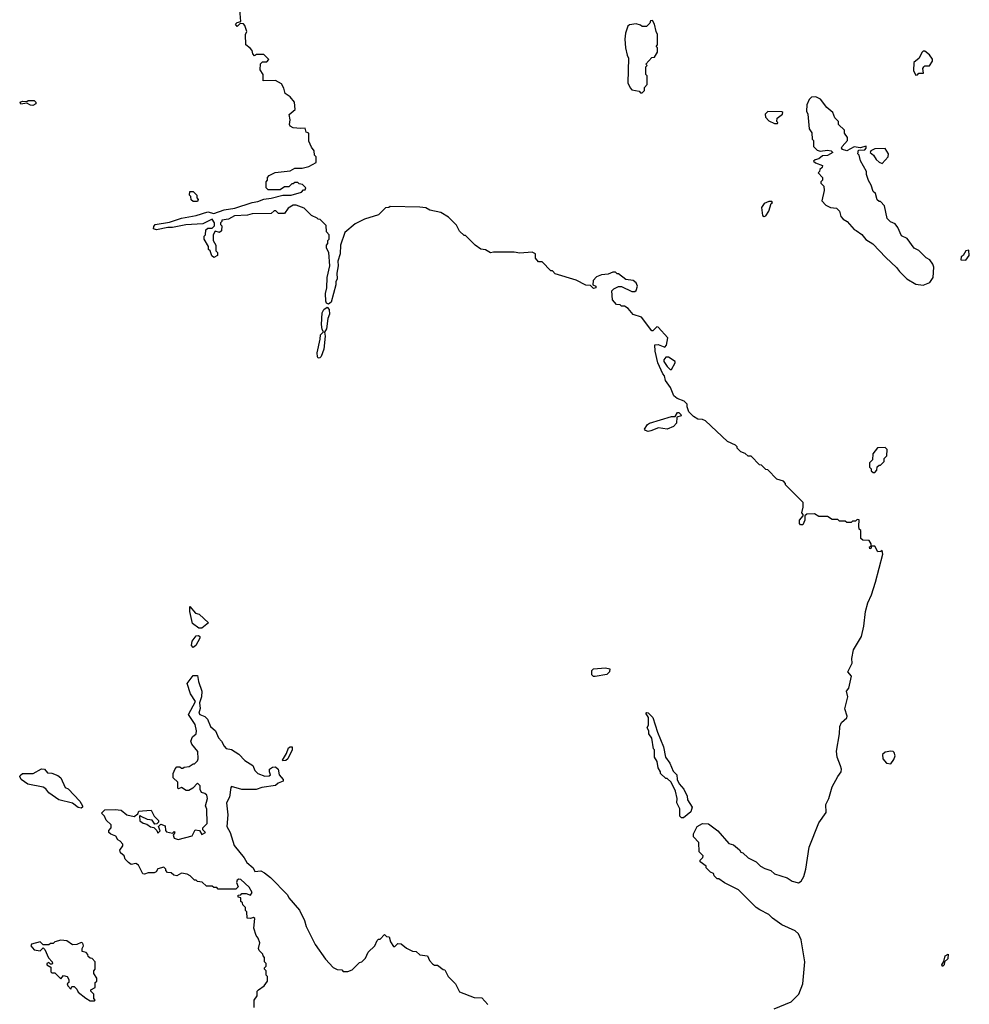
# Model space of a CAD drawing. Extents: x 2348354 to 2479840, y 460476 to 613653.
# Tile 280 of 305: x 2451197 to 2457648, y 583307 to 589996. Entities that reach past the tile are written whole.
import ezdxf

# ---------------------------------------------------------------- set-up
doc = ezdxf.new("R2010")
doc.units = 0

msp = doc.modelspace()

# ---------------------------------------------------------------- linework, layer by layer
at = {"layer": '0CON05XD'}
for points in [[(2456322.5, 583275), (2456437.1, 583322.9), (2456488.8, 583375), (2456516, 583445), (2456530, 583595), (2456505.7, 583745.7), (2456486.2, 583785), (2456465, 583806.7), (2456375, 583847.5), (2456311.7, 583891.7), (2456285, 583917.5), (2456225, 583947.5), (2456200, 583965), (2456080, 584085), (2455985, 584132.5), (2455945, 584160), (2455935, 584160), (2455915, 584180), (2455910, 584195), (2455890, 584205), (2455860, 584235), (2455860, 584245), (2455820, 584275), (2455820, 584285), (2455837, 584303), (2455840, 584315), (2455813, 584343), (2455810, 584405), (2455773.3, 584445), (2455773.8, 584465), (2455798, 584515), (2455835, 584536), (2455875, 584532.5), (2455940, 584485), (2456015, 584400), (2456045, 584390), (2456086.4, 584356.4), (2456095, 584340), (2456110, 584335), (2456145, 584302.5), (2456200, 584275), (2456230, 584245), (2456258.3, 584228.3), (2456300, 584215), (2456325, 584192.5), (2456410, 584165), (2456445, 584142.5), (2456487, 584133), (2456506.4, 584143.6), (2456522.5, 584175), (2456536.2, 584225), (2456560, 584375), (2456625, 584540), (2456675, 584610), (2456673.8, 584665), (2456694, 584705), (2456715.5, 584784.5), (2456754.5, 584855.5), (2456777.5, 584885), (2456780, 584905), (2456773.6, 584926.4), (2456750.6, 584985), (2456744.3, 585025.7), (2456766.7, 585143.3), (2456768.8, 585195), (2456779.5, 585220.5), (2456815, 585253.3), (2456818.8, 585265), (2456801.2, 585315), (2456823.3, 585395), (2456813.3, 585435), (2456830, 585455), (2456846.7, 585535), (2456823.3, 585565), (2456852.5, 585625), (2456850, 585655), (2456861.2, 585715), (2456916.2, 585805), (2456932, 585875), (2456941.5, 585975), (2456957.7, 586035), (2456982.1, 586087.9), (2457010.4, 586175), (2457061.2, 586365), (2457055, 586390), (2457047, 586383), (2457025, 586380), (2457005, 586420), (2456980, 586420), (2456980, 586405), (2456971.7, 586401.7), (2456970, 586415), (2456980, 586420), (2456980, 586435), (2456968.3, 586458.3), (2456925, 586460), (2456911.7, 586471.7), (2456910, 586525), (2456900, 586535), (2456897.5, 586555), (2456898.3, 586598.3), (2456885, 586600), (2456875, 586590), (2456855, 586590), (2456845, 586580), (2456815, 586580), (2456805, 586590), (2456765, 586590), (2456755, 586600), (2456715, 586600), (2456685, 586620), (2456625, 586620), (2456595, 586640), (2456543, 586637), (2456530, 586625), (2456530, 586595), (2456517.5, 586565), (2456500, 586565), (2456493.6, 586573.6), (2456493, 586597), (2456520, 586625), (2456520, 586635), (2456510, 586645), (2456520, 586685), (2456520, 586715), (2456400, 586835), (2456400, 586845), (2456385, 586860), (2456340, 586875), (2456278.3, 586938.3), (2456265, 586940), (2456235, 586970), (2456221.7, 586971.7), (2456165, 587030), (2456145, 587030), (2456125, 587050), (2456095, 587060), (2456070, 587085), (2456070, 587095), (2456060, 587105), (2456005, 587130), (2455855, 587270), (2455835, 587280), (2455803, 587283), (2455775, 587300), (2455743, 587333), (2455730, 587365), (2455730, 587385), (2455710, 587405), (2455663, 587423), (2455640.7, 587440.7), (2455616.7, 587496.7), (2455583.3, 587545), (2455577, 587577), (2455565, 587590), (2455532.5, 587665), (2455512.5, 587745), (2455511.7, 587788.3), (2455535, 587790), (2455578.3, 587771.7), (2455590, 587785), (2455600, 587835), (2455535, 587907.5), (2455525, 587910), (2455498.3, 587881.7), (2455491.7, 587881.7), (2455420, 587975), (2455365, 587992.5), (2455330, 588035), (2455305, 588050), (2455285, 588050), (2455275, 588060), (2455251.7, 588061.7), (2455223, 588093), (2455220, 588155), (2455231.7, 588168.3), (2455265, 588182.5), (2455285, 588183.3), (2455355, 588150), (2455375, 588150), (2455383.9, 588156.1), (2455393.3, 588185), (2455385, 588207.5), (2455365, 588223.3), (2455315, 588230), (2455265, 588270), (2455255, 588270), (2455245, 588280), (2455225, 588280), (2455195, 588267.5), (2455148.3, 588261.7), (2455115, 588250), (2455092.5, 588225), (2455090, 588195), (2455110, 588185), (2455110, 588175), (2455095, 588170), (2455075, 588190), (2455043, 588193), (2454977, 588227), (2454835, 588270), (2454815, 588290), (2454805, 588290), (2454745, 588350), (2454721.7, 588351.7), (2454700, 588375), (2454700, 588405), (2454677, 588417), (2454595, 588410), (2454555, 588417.5), (2454415, 588417.5), (2454395, 588412.5), (2454361.7, 588431.7), (2454328.3, 588438.3), (2454290, 588465), (2454225, 588530), (2454215, 588530), (2454185, 588560), (2454165, 588600), (2454110, 588655), (2454057, 588687), (2453983, 588703), (2453955, 588717.5), (2453915, 588722.5), (2453712.5, 588727.5), (2453705, 588720), (2453681.7, 588718.3), (2453635, 588670), (2453538.3, 588641.7), (2453475, 588610), (2453405, 588550), (2453376.7, 588465), (2453373.8, 588405), (2453357.5, 588355), (2453360, 588325), (2453350, 588275), (2453353.8, 588236.2), (2453343.3, 588215), (2453343.3, 588195), (2453313.3, 588076.7), (2453295, 588062.5), (2453280.8, 588070.8), (2453276.4, 588083.6), (2453274, 588135), (2453283.3, 588175), (2453285.7, 588244.3), (2453303.3, 588325), (2453297.5, 588415), (2453280, 588445), (2453280, 588465), (2453290, 588475), (2453290, 588495), (2453300, 588505), (2453300, 588535), (2453280, 588555), (2453278.3, 588598.3), (2453238.3, 588638.3), (2453225, 588640), (2453218.3, 588648.3), (2453180, 588665), (2453130, 588715), (2453075, 588736.7), (2453055, 588736.2), (2453020, 588715), (2452995, 588680), (2452955, 588680), (2452937, 588697), (2452925, 588697.5), (2452905, 588680), (2452775, 588676.7), (2452745, 588667.5), (2452657, 588663), (2452615, 588640), (2452570, 588635), (2452570, 588625), (2452560, 588615), (2452560, 588605), (2452570, 588595), (2452568.3, 588561.7), (2452555, 588550), (2452525, 588560), (2452510, 588535), (2452510, 588495), (2452530, 588465), (2452530, 588425), (2452540, 588415), (2452540, 588395), (2452515, 588380), (2452501.7, 588391.7), (2452490, 588425), (2452480, 588435), (2452480, 588455), (2452450, 588505), (2452450, 588525), (2452460, 588535), (2452461.7, 588568.3), (2452475, 588580), (2452505, 588580), (2452520, 588595), (2452520, 588615), (2452505, 588640), (2452441.7, 588608.3), (2452325, 588603.3), (2452235, 588583.3), (2452203.6, 588583.6), (2452125, 588568.6), (2452106.7, 588575), (2452107.7, 588592.3), (2452115.9, 588604.1), (2452215, 588621.2), (2452295, 588648), (2452395, 588666.7), (2452475, 588690), (2452515, 588680), (2452585.8, 588704.2), (2452657.5, 588715), (2452776.2, 588753.8), (2452815, 588760), (2452855, 588777.5), (2452905, 588783.3), (2452985, 588803.3), (2453040, 588805), (2453110, 588825), (2453125, 588840), (2453135, 588840), (2453140, 588855), (2453117, 588877), (2453095, 588880), (2453085, 588890), (2453065, 588890), (2453055, 588880), (2453045, 588880), (2453025, 588860), (2452995, 588860), (2452965, 588840), (2452885, 588840), (2452870, 588855), (2452870, 588895), (2452880, 588905), (2452880, 588925), (2452891.7, 588938.3), (2452933, 588957), (2453035, 588970), (2453065, 588987.5), (2453115, 588987.5), (2453161.7, 588998.3), (2453210, 589025), (2453210, 589065), (2453200, 589075), (2453197.5, 589105), (2453179.3, 589129.3), (2453160.7, 589170.7), (2453160, 589225), (2453141.7, 589231.7), (2453135, 589260), (2453105, 589256.7), (2453055, 589262.5), (2453035, 589272.5), (2453028.8, 589285), (2453033.3, 589315), (2453028.3, 589351.7), (2453067.5, 589385), (2453062.5, 589435), (2453035, 589472.5), (2453000, 589495), (2452991.7, 589531.7), (2452975, 589560), (2452935, 589582.5), (2452851.7, 589581.7), (2452850, 589625), (2452830, 589655), (2452833, 589697), (2452845, 589710), (2452875, 589710), (2452890, 589725), (2452855, 589760), (2452805, 589760), (2452791.7, 589751.7), (2452780, 589765), (2452777, 589787), (2452763, 589803), (2452733.3, 589825), (2452730, 589895), (2452740, 589915), (2452727, 589957), (2452717, 589967), (2452695, 589970), (2452675, 589950), (2452662.5, 589965), (2452673, 589977), (2452700, 589985), (2452692.5, 590065)], [(2455425, 589500), (2455440, 589515), (2455440, 589535), (2455460, 589555), (2455460, 589615), (2455450, 589625), (2455450, 589675), (2455460, 589685), (2455450, 589695), (2455491.7, 589738.3), (2455508.3, 589741.7), (2455530, 589775), (2455530, 589805), (2455520, 589815), (2455530, 589825), (2455530, 589895), (2455520, 589915), (2455510, 589965), (2455495, 589990), (2455481.7, 589988.3), (2455478.3, 589971.7), (2455455, 589950), (2455425, 589950), (2455415, 589960), (2455385, 589967.5), (2455338.3, 589961.7), (2455328.3, 589951.7), (2455312.5, 589905), (2455307.5, 589865), (2455312.5, 589805), (2455322.5, 589755), (2455332.5, 589735), (2455328.3, 589568.3), (2455343, 589533), (2455355, 589520), (2455405, 589510), (2455415, 589500), (2455425, 589500)], [(2457285, 589620), (2457295, 589622.5), (2457305, 589632.5), (2457336.7, 589633.3), (2457332.5, 589665), (2457337.5, 589675), (2457345, 589682.5), (2457377, 589683), (2457397.5, 589715), (2457397, 589727), (2457376.4, 589756.4), (2457345, 589782.5), (2457335, 589782.5), (2457325, 589772.5), (2457307.5, 589735), (2457270, 589705), (2457268.3, 589648.3), (2457285, 589620)], [(2451285, 589413.8), (2451270, 589415), (2451245, 589430), (2451205, 589421.2), (2451200, 589435), (2451215, 589442.5), (2451245, 589440), (2451255, 589447.5), (2451295, 589446.2), (2451306.7, 589435), (2451306.7, 589425), (2451285, 589413.8)], [(2457335, 588192.5), (2457379.3, 588210.7), (2457402.5, 588245), (2457407.5, 588315), (2457400, 588335), (2457380, 588365), (2457355, 588377.5), (2457305, 588427.5), (2457272.5, 588445), (2457225, 588510), (2457187, 588527), (2457162.5, 588585), (2457145, 588610), (2457113, 588623), (2457090, 588645), (2457071.7, 588731.7), (2457045, 588760), (2457035, 588760), (2457021.7, 588771.7), (2457010, 588815), (2456995, 588830), (2456981.7, 588871.7), (2456963, 588903), (2456950, 588945), (2456950, 588965), (2456908.3, 589038.3), (2456900, 589075), (2456890, 589085), (2456895, 589110), (2456937, 589113), (2456946.7, 589123.3), (2456947, 589137), (2456905, 589126.7), (2456865, 589133.3), (2456815, 589106), (2456786.7, 589115), (2456780, 589125), (2456783.3, 589135), (2456820, 589175), (2456820, 589195), (2456800, 589225), (2456800, 589245), (2456760, 589285), (2456760, 589305), (2456735, 589330), (2456720, 589365), (2456680.7, 589400.7), (2456636.4, 589456.4), (2456605, 589472.5), (2456575, 589470), (2456560, 589455), (2456543, 589417), (2456542.5, 589375), (2456550, 589355), (2456560, 589255), (2456577, 589227), (2456580, 589185), (2456590, 589175), (2456590, 589135), (2456615, 589110), (2456635, 589102.5), (2456685, 589108.8), (2456710, 589105), (2456720, 589095), (2456685, 589073.8), (2456649.3, 589070.7), (2456625, 589051.2), (2456600, 589045), (2456590, 589035), (2456603, 589023), (2456650, 589005), (2456648.3, 588991.7), (2456631.7, 588978.3), (2456630, 588965), (2456620, 588955), (2456650, 588925), (2456650, 588905), (2456640, 588895), (2456640, 588885), (2456660, 588865), (2456662.5, 588835), (2456646.7, 588765), (2456672.5, 588735), (2456705, 588720), (2456746.4, 588716.4), (2456766.2, 588696.2), (2456775, 588660), (2456790, 588640), (2456817.5, 588625), (2456865, 588570), (2456880, 588565), (2456916.4, 588536.4), (2456945, 588502.5), (2456993, 588473), (2457080, 588380), (2457153, 588313), (2457172.5, 588285), (2457222.5, 588235), (2457285, 588200), (2457335, 588192.5)], [(2456345, 589290), (2456347, 589297), (2456340, 589305), (2456343, 589327), (2456377.5, 589355), (2456380, 589365), (2456375, 589370), (2456278.3, 589371.7), (2456260, 589355), (2456263, 589333), (2456285, 589310), (2456325, 589290), (2456345, 589290)], [(2457055, 589020), (2457096.7, 589065), (2457097.5, 589085), (2457075, 589120), (2457005, 589118.8), (2456977.5, 589105), (2456973.3, 589093.3), (2456997.5, 589075), (2457015, 589047.5), (2457035, 589027.5), (2457055, 589020)], [(2452405, 588760), (2452375, 588760), (2452361.7, 588771.7), (2452360, 588795), (2452350, 588805), (2452351.7, 588828.3), (2452375, 588830), (2452400, 588805), (2452400, 588785), (2452410, 588775), (2452405, 588760)], [(2456255, 588660), (2456265, 588663.3), (2456286.7, 588695), (2456302.5, 588747.5), (2456310, 588755), (2456305, 588760), (2456285, 588760), (2456255, 588747.5), (2456235, 588720), (2456242.5, 588665), (2456255, 588660)], [(2457625, 588362.5), (2457647.5, 588395), (2457645, 588430), (2457623.6, 588426.4), (2457606.7, 588393.3), (2457592.5, 588385), (2457590, 588365), (2457625, 588362.5)], [(2453225, 587696.7), (2453218.8, 587705), (2453217.7, 587732.3), (2453238.8, 587825), (2453240, 587855), (2453260, 587875), (2453250.8, 587890.8), (2453246, 587925), (2453252.5, 588005), (2453263.6, 588026.4), (2453285, 588042.5), (2453298.3, 588028.3), (2453301.4, 587995), (2453290, 587965), (2453280.8, 587895), (2453267, 587873), (2453271.2, 587845), (2453261.7, 587758.3), (2453245, 587707.5), (2453235, 587698.8), (2453225, 587696.7)], [(2455625, 587620), (2455650, 587665), (2455650, 587675), (2455605, 587702.5), (2455585, 587702.5), (2455572.5, 587685), (2455572.5, 587675), (2455595, 587640), (2455615, 587620), (2455625, 587620)], [(2455465, 587198), (2455447.5, 587205), (2455440, 587215), (2455461.4, 587245), (2455476, 587255), (2455625, 587299.2), (2455648.8, 587301.2), (2455665, 587326.7), (2455675, 587326.7), (2455687.5, 587315), (2455690, 587305), (2455660, 587295), (2455658.6, 587255), (2455638.1, 587231.9), (2455595, 587214.5), (2455535.6, 587224.4), (2455485, 587203.1), (2455465, 587198)], [(2457005, 586920), (2457020, 586935), (2457021.7, 586958.3), (2457035, 586970), (2457045, 586970), (2457070, 586995), (2457070, 587015), (2457087, 587033), (2457090, 587075), (2457075, 587090), (2457023, 587087), (2456993, 587047), (2456990, 587005), (2456970, 586985), (2456970, 586955), (2456980, 586945), (2456981.7, 586931.7), (2456995, 586920), (2457005, 586920)], [(2452435, 585862.5), (2452413, 585863), (2452370, 585895), (2452352.5, 585975), (2452351.7, 586008.3), (2452390, 585965), (2452415, 585957.5), (2452478.3, 585898.3), (2452435, 585862.5)], [(2452375, 585730), (2452363.3, 585745), (2452367.5, 585775), (2452395, 585810), (2452411.7, 585811.7), (2452420, 585805), (2452420, 585795), (2452392.5, 585745), (2452375, 585730)], [(2452790, 583285), (2452790, 583335), (2452810, 583365), (2452810, 583395), (2452820, 583405), (2452858.3, 583431.7), (2452880, 583465), (2452880, 583495), (2452870, 583505), (2452870, 583535), (2452860, 583545), (2452860, 583555), (2452870, 583565), (2452870, 583585), (2452860, 583595), (2452860, 583625), (2452850, 583635), (2452848.3, 583648.3), (2452823, 583673), (2452820, 583685), (2452827.5, 583725), (2452817, 583757), (2452802.5, 583775), (2452787.5, 583825), (2452795, 583890), (2452785, 583897.5), (2452765, 583890), (2452741.7, 583891.7), (2452740, 583935), (2452730, 583945), (2452730, 583965), (2452711.7, 583981.7), (2452710, 583995), (2452700, 584005), (2452700, 584030), (2452680, 584035), (2452681.7, 584048.3), (2452700, 584050), (2452705, 584060), (2452735, 584060), (2452765, 584047.5), (2452775.8, 584065.8), (2452755, 584102.5), (2452700, 584155), (2452685, 584157.5), (2452675, 584150), (2452670, 584135), (2452680, 584105), (2452665, 584090), (2452545, 584090), (2452535, 584100), (2452515, 584100), (2452505, 584110), (2452465, 584110), (2452437, 584137), (2452405, 584140), (2452395, 584150), (2452385, 584150), (2452355, 584180), (2452335, 584190), (2452295, 584197.5), (2452265, 584180), (2452243, 584183), (2452225, 584200), (2452201.7, 584201.7), (2452190, 584215), (2452190, 584225), (2452175, 584237.5), (2452135, 584227.5), (2452123.9, 584206.1), (2452111.2, 584198.8), (2452070.5, 584199.5), (2452045, 584190), (2452033.9, 584193.9), (2452003, 584253), (2451985, 584262.5), (2451955, 584257.5), (2451935, 584270), (2451913.9, 584293.9), (2451906.4, 584316.4), (2451882.5, 584335), (2451877.5, 584355), (2451896.7, 584383.3), (2451897.5, 584395), (2451880, 584415), (2451863.6, 584423.6), (2451850, 584450), (2451815, 584462.5), (2451802.5, 584475), (2451803.3, 584486.7), (2451817.5, 584505), (2451817.5, 584525), (2451785, 584557.5), (2451772.5, 584585), (2451752.5, 584605), (2451775, 584628.8), (2451845, 584631.2), (2451886, 584626), (2451925, 584593.3), (2451975, 584582.5), (2451998.3, 584601.7), (2452005, 584620), (2452031.7, 584621.7), (2452090, 584625), (2452110, 584585), (2452140, 584555), (2452140, 584545), (2452128.3, 584531.7), (2452115, 584530), (2452097.5, 584557.5), (2452065, 584562.5), (2452021.7, 584581.7), (2452015, 584590), (2452010, 584585), (2452013.9, 584553.9), (2452035, 584536.7), (2452060.7, 584530.7), (2452085, 584512.5), (2452108.3, 584508.3), (2452128.3, 584488.3), (2452135, 584470), (2452150, 584485), (2452140, 584515), (2452155, 584530), (2452185, 584520), (2452187, 584487), (2452195, 584477.5), (2452235, 584470), (2452245, 584480), (2452250, 584475), (2452240, 584455), (2452246.4, 584436.4), (2452273.6, 584426.4), (2452368.3, 584451.7), (2452388.3, 584491.7), (2452418.3, 584488.3), (2452435, 584460), (2452460, 584475), (2452441.7, 584491.7), (2452440, 584505), (2452470, 584535), (2452467, 584633), (2452460, 584655), (2452472.5, 584705), (2452467, 584727), (2452455, 584740), (2452432.5, 584745), (2452422.5, 584765), (2452421.7, 584791.7), (2452405, 584810), (2452372.5, 584775), (2452345, 584760), (2452328.3, 584758.3), (2452295, 584780), (2452275, 584770), (2452270, 584775), (2452270, 584815), (2452240, 584845), (2452240, 584875), (2452253, 584907), (2452265, 584920), (2452285, 584920), (2452295, 584910), (2452305, 584910), (2452313, 584917), (2452347, 584923), (2452375, 584940), (2452385, 584940), (2452405, 584960), (2452410, 584975), (2452407.5, 585025), (2452366.7, 585075), (2452360, 585095), (2452370, 585125), (2452396.1, 585143.9), (2452398.8, 585165), (2452388.3, 585208.3), (2452343.3, 585275), (2452390, 585365), (2452356.7, 585415), (2452333.6, 585486.4), (2452375, 585540), (2452405, 585540), (2452410.7, 585500.7), (2452433.3, 585435), (2452432.5, 585395), (2452417.5, 585355), (2452423, 585317), (2452412.5, 585285), (2452420, 585275), (2452455, 585261.2), (2452473.3, 585245), (2452493.9, 585193.9), (2452527.5, 585165), (2452546.4, 585116.4), (2452567.5, 585095), (2452585, 585060), (2452600, 585045), (2452635, 585037.5), (2452686.4, 585006.4), (2452725, 584962.5), (2452779.3, 584929.3), (2452793.3, 584895), (2452814.3, 584874.3), (2452863, 584857), (2452891.7, 584858.3), (2452900, 584865), (2452892.5, 584885), (2452893.3, 584905), (2452915, 584918.8), (2452935, 584920), (2452952.5, 584905), (2452960, 584865), (2452987.5, 584835), (2452986.4, 584823.6), (2452951.7, 584808.3), (2452935, 584793.3), (2452840.7, 584779.3), (2452803.6, 584766.4), (2452705, 584766.2), (2452635, 584786.7), (2452630.5, 584779.5), (2452621.2, 584715), (2452602.5, 584675), (2452611.2, 584595), (2452603.8, 584515), (2452626.2, 584475), (2452653.3, 584385), (2452721.9, 584301.9), (2452739.7, 584269.7), (2452782.5, 584235), (2452795, 584210), (2452835, 584212.5), (2452860.7, 584200.7), (2452899.3, 584169.3), (2453015, 584050), (2453025, 584030), (2453097, 583947), (2453132.5, 583875), (2453142.5, 583835), (2453203.9, 583713.9), (2453273.9, 583613.9), (2453325, 583557.5), (2453353, 583543), (2453385, 583540), (2453395, 583530), (2453425, 583530), (2453455, 583540), (2453505, 583590), (2453520, 583595), (2453545, 583620), (2453565, 583660), (2453610, 583705), (2453625, 583740), (2453635, 583750), (2453645, 583750), (2453675, 583780), (2453688.3, 583768.3), (2453707.5, 583765), (2453715, 583730), (2453735, 583700), (2453745, 583700), (2453765, 583720), (2453787, 583717), (2453825, 583687.5), (2453865, 583667.5), (2453890, 583665), (2453915, 583642.5), (2453966.2, 583636.2), (2453980, 583605), (2454000.7, 583580.7), (2454015, 583572.5), (2454035, 583572.5), (2454073, 583543), (2454085, 583540), (2454106.4, 583496.4), (2454156.4, 583446.4), (2454185, 583392.5), (2454285, 583353.3), (2454335, 583350), (2454377.5, 583305)], [(2455105, 585534), (2455094.2, 585534.2), (2455084.2, 585545), (2455083.1, 585575), (2455093.7, 585586.3), (2455175, 585591.9), (2455206, 585585), (2455204.2, 585565), (2455185, 585547.5), (2455105, 585534)], [(2455693, 584573), (2455680, 584585), (2455680, 584635), (2455660, 584675), (2455662.5, 584705), (2455652.5, 584755), (2455622.5, 584815), (2455595, 584840), (2455585, 584840), (2455550, 584875), (2455550, 584885), (2455533, 584913), (2455527, 584957), (2455510, 584985), (2455510, 585035), (2455503, 585043), (2455490, 585115), (2455470, 585145), (2455470, 585165), (2455460, 585185), (2455467.5, 585205), (2455467.5, 585255), (2455450, 585285), (2455455, 585290), (2455466.4, 585286.4), (2455497.5, 585255), (2455528.8, 585155), (2455571.2, 585055), (2455583.3, 584985), (2455613.8, 584945), (2455635, 584890), (2455660, 584865), (2455662.5, 584835), (2455677.5, 584805), (2455708.3, 584768.3), (2455731.7, 584721.7), (2455733.3, 584695), (2455765.8, 584645.8), (2455755.5, 584614.5), (2455705, 584573.3), (2455693, 584573)], [(2452985, 584960), (2452982.5, 584965), (2453008.8, 585011.2), (2453021.7, 585048.3), (2453033, 585057), (2453047, 585057), (2453047.5, 585035), (2453017.5, 584975), (2453005, 584962.5), (2452985, 584960)], [(2457115, 584940), (2457135, 584970), (2457143.3, 584995), (2457136.7, 585016.7), (2457130, 585025), (2457115, 585027.5), (2457075, 585020), (2457057.5, 585005), (2457061.2, 584975), (2457084.2, 584944.2), (2457115, 584940)], [(2451615, 584640), (2451595, 584643.3), (2451555, 584672.5), (2451462.5, 584695), (2451395, 584743.3), (2451375, 584770), (2451355, 584781.2), (2451252.6, 584802.6), (2451206.2, 584835), (2451196.7, 584855), (2451199.3, 584860.7), (2451215.9, 584874.1), (2451287.5, 584875), (2451345, 584906.2), (2451365, 584903.3), (2451385, 584880), (2451415, 584877.5), (2451455, 584862), (2451476.7, 584845), (2451505, 584780), (2451525, 584770), (2451606.1, 584686.1), (2451623.3, 584655), (2451622.5, 584645), (2451615, 584640)], [(2451705, 583330), (2451710, 583335), (2451700, 583345), (2451700, 583375), (2451680, 583395), (2451680, 583405), (2451708.3, 583421.7), (2451710, 583455), (2451720, 583465), (2451720, 583485), (2451700, 583515), (2451700, 583535), (2451710, 583545), (2451710, 583595), (2451688.3, 583618.3), (2451675, 583620), (2451661.7, 583631.7), (2451660, 583645), (2451648.3, 583658.3), (2451620, 583665), (2451620, 583685), (2451630, 583705), (2451625, 583722.5), (2451615, 583726.7), (2451585, 583712.5), (2451555, 583710), (2451517, 583737), (2451475, 583742.5), (2451435, 583730), (2451425, 583720), (2451405, 583720), (2451395, 583710), (2451355, 583710), (2451335, 583730), (2451277.5, 583715), (2451272.5, 583705), (2451295, 583677.5), (2451335, 583670), (2451355, 583690), (2451368.3, 583678.3), (2451393, 583623), (2451417.5, 583595), (2451420, 583585), (2451415, 583580), (2451405, 583580), (2451395, 583590), (2451380, 583585), (2451380, 583575), (2451408.3, 583558.3), (2451408.3, 583528.3), (2451415, 583520), (2451435, 583520), (2451475, 583480), (2451495, 583502.5), (2451520, 583495), (2451530, 583475), (2451530, 583455), (2451520, 583445), (2451523, 583433), (2451545, 583410), (2451551.7, 583428.3), (2451566.7, 583426.7), (2451585, 583410), (2451595, 583390), (2451645, 583347.5), (2451675, 583330), (2451705, 583330)], [(2457465, 583562.5), (2457460, 583575), (2457473.6, 583596.4), (2457483.1, 583635), (2457505, 583647.5), (2457502, 583615), (2457480, 583595), (2457476, 583575), (2457465, 583562.5)]]:
    msp.add_lwpolyline(points, dxfattribs=at)

doc.saveas('drawing.dxf')
